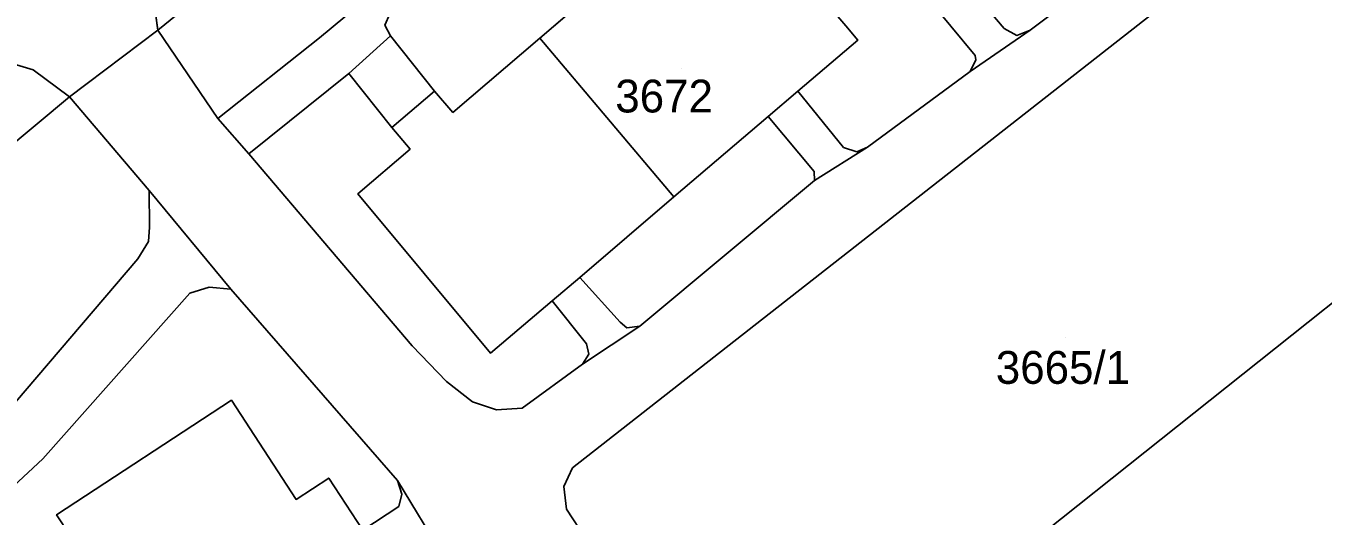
# Model space of a CAD drawing. Extents: x -262715 to -259381, y -1237238 to -1231182.
# Drawn here: x -261952.7 to -261873.7, y -1235639 to -1235609.2 of the extents above; entities that cross this region are included whole.
import ezdxf

# ---------------------------------------------------------------- set-up
doc = ezdxf.new("R2010")
doc.units = 0
for name, color, linetype in [('body_kn', 7, 'Continuous'), ('kladpar_druhypozemkov', 7, 'Continuous'), ('kladpar_hranice', 7, 'Continuous'), ('kladpar_parcelnecisla', 7, 'Continuous'), ('kladpar_plochy', 7, 'Continuous'), ('zappar_hrandruhpozemk', 7, 'Continuous')]:
    doc.layers.add(name, color=color, linetype=linetype)

msp = doc.modelspace()

# ---------------------------------------------------------------- linework, layer by layer
at = {"layer": 'body_kn'}
for p, q in [((-261944.62, -1235609.41), (-261944.62, -1235609.41)), ((-261944.62, -1235609.41), (-261944.62, -1235609.41)), ((-261930.46, -1235609.76), (-261930.46, -1235609.76)), ((-261893.07, -1235609.32), (-261893.07, -1235609.32)), ((-261892.3, -1235609.73), (-261892.3, -1235609.73)), ((-261891.49, -1235609.41), (-261891.49, -1235609.41)), ((-261891.49, -1235609.41), (-261891.49, -1235609.41)), ((-261934.77, -1235609.88), (-261934.77, -1235609.88)), ((-261921.36, -1235609.9), (-261921.36, -1235609.9)), ((-261921.36, -1235609.9), (-261921.36, -1235609.9)), ((-261901.99, -1235610.03), (-261901.99, -1235610.03)), ((-261894.84, -1235610.95), (-261894.84, -1235610.95)), ((-261894.8, -1235611.22), (-261894.8, -1235611.22)), ((-261952.22, -1235611.84), (-261952.22, -1235611.84)), ((-261932.98, -1235612.06), (-261932.98, -1235612.06)), ((-261895.15, -1235611.94), (-261895.15, -1235611.94)), ((-261950.01, -1235613.48), (-261950.01, -1235613.48)), ((-261927.77, -1235613.13), (-261927.77, -1235613.13)), ((-261927.77, -1235613.13), (-261927.77, -1235613.13)), ((-261905.64, -1235613.14), (-261905.64, -1235613.14)), ((-261926.65, -1235614.43), (-261926.65, -1235614.43)), ((-261940.96, -1235614.79), (-261940.96, -1235614.79)), ((-261907.45, -1235614.68), (-261907.45, -1235614.68)), ((-261907.45, -1235614.68), (-261907.45, -1235614.68)), ((-261930.38, -1235615.35), (-261930.38, -1235615.35)), ((-261930.38, -1235615.35), (-261930.38, -1235615.35)), ((-261929.26, -1235616.66), (-261929.26, -1235616.66)), ((-261902.86, -1235616.57), (-261902.86, -1235616.57)), ((-261902.05, -1235616.82), (-261902.05, -1235616.82)), ((-261901.41, -1235616.54), (-261901.41, -1235616.54)), ((-261901.41, -1235616.54), (-261901.41, -1235616.54)), ((-261939.09, -1235616.96), (-261939.09, -1235616.96)), ((-261904.65, -1235618.02), (-261904.65, -1235618.02)), ((-261945.16, -1235619.18), (-261945.16, -1235619.18)), ((-261945.16, -1235619.18), (-261945.16, -1235619.18)), ((-261904.62, -1235618.58), (-261904.62, -1235618.58)), ((-261932.45, -1235619.39), (-261932.45, -1235619.39)), ((-261913.19, -1235619.58), (-261913.19, -1235619.58)), ((-261945.13, -1235621.43), (-261945.13, -1235621.43)), ((-261945.19, -1235622.3), (-261945.19, -1235622.3)), ((-261945.84, -1235623.36), (-261945.84, -1235623.36)), ((-261918.93, -1235624.48), (-261918.93, -1235624.48)), ((-261942.68, -1235625.45), (-261942.68, -1235625.45)), ((-261941.5, -1235625.07), (-261941.5, -1235625.07)), ((-261940.17, -1235625.2), (-261940.17, -1235625.2)), ((-261920.61, -1235625.91), (-261920.61, -1235625.91)), ((-261920.61, -1235625.91), (-261920.61, -1235625.91)), ((-261916.47, -1235627.21), (-261916.47, -1235627.21)), ((-261916.06, -1235627.56), (-261916.06, -1235627.56)), ((-261915.26, -1235627.45), (-261915.26, -1235627.45)), ((-261915.26, -1235627.45), (-261915.26, -1235627.45)), ((-261929.14, -1235628.65), (-261929.14, -1235628.65)), ((-261918.51, -1235628.54), (-261918.51, -1235628.54)), ((-261924.36, -1235629.11), (-261924.36, -1235629.11)), ((-261918.37, -1235629.17), (-261918.37, -1235629.17)), ((-261918.76, -1235629.78), (-261918.76, -1235629.78)), ((-261927.05, -1235630.82), (-261927.05, -1235630.82)), ((-261940.14, -1235631.97), (-261940.14, -1235631.97)), ((-261940.14, -1235631.97), (-261940.14, -1235631.97)), ((-261925.45, -1235632.06), (-261925.45, -1235632.06)), ((-261924, -1235632.56), (-261924, -1235632.56)), ((-261922.43, -1235632.46), (-261922.43, -1235632.46)), ((-261951.63, -1235635.55), (-261951.63, -1235635.55)), ((-261919.37, -1235636.09), (-261919.37, -1235636.09)), ((-261934.21, -1235636.71), (-261934.21, -1235636.71)), ((-261930.02, -1235636.87), (-261930.02, -1235636.87)), ((-261930.02, -1235636.87), (-261930.02, -1235636.87)), ((-261919.9, -1235637.23), (-261919.9, -1235637.23)), ((-261936.2, -1235638.01), (-261936.2, -1235638.01)), ((-261929.77, -1235637.69), (-261929.77, -1235637.69)), ((-261950.79, -1235638.95), (-261950.79, -1235638.95)), ((-261929.94, -1235638.44), (-261929.94, -1235638.44)), ((-261919.73, -1235638.6), (-261919.73, -1235638.6))]:
    msp.add_line(p, q, dxfattribs=at)
at = {"layer": 'kladpar_druhypozemkov'}
for p, q in [((-261912.75, -1235611.73), (-261912.75, -1235611.73)), ((-261889.36, -1235628.12), (-261889.36, -1235628.12))]:
    msp.add_line(p, q, dxfattribs=at)
at = {"layer": 'kladpar_hranice'}
for points in [[(-261846.13, -1235482.73), (-261858.58, -1235505.25), (-261866.27, -1235518.41), (-261868.02, -1235522.25), (-261868.52, -1235525.08), (-261868.52, -1235528.61), (-261868.2, -1235531.36), (-261866.87, -1235534.93), (-261872.16, -1235542.06), (-261875.04, -1235540.58), (-261878.9, -1235540.24), (-261881.69, -1235540.95), (-261884.4, -1235542.27), (-261886.67, -1235544.07), (-261901.92, -1235560.42), (-261915.13, -1235573), (-261940.96, -1235597.37), (-261942.88, -1235599.43), (-261944.35, -1235601.85), (-261945.16, -1235605.52), (-261944.62, -1235609.41), (-261950.01, -1235613.48), (-261952.22, -1235611.84), (-261953.84, -1235611.35)], [(-261873.17, -1235544.4), (-261874.01, -1235544.25), (-261889.55, -1235561.11), (-261892.81, -1235564.51), (-261908.64, -1235579.75), (-261926.23, -1235594.49), (-261944.62, -1235609.41), (-261945.16, -1235605.52), (-261937.65, -1235599.71), (-261928.07, -1235592.06), (-261910.51, -1235577.27), (-261891.39, -1235558.61), (-261875.04, -1235540.58), (-261872.16, -1235542.06)], [(-261892.81, -1235564.51), (-261891.96, -1235564.42), (-261891.16, -1235564.74), (-261888.29, -1235569.39), (-261888.16, -1235569.99), (-261888.7, -1235570.92), (-261913.09, -1235591.16), (-261917.78, -1235595.76), (-261934.77, -1235609.88), (-261940.96, -1235614.79), (-261944.62, -1235609.41), (-261926.23, -1235594.49), (-261908.64, -1235579.75), (-261892.81, -1235564.51)], [(-261888.29, -1235569.39), (-261886.19, -1235573.47), (-261887.55, -1235572.9), (-261888.73, -1235572.92), (-261894.81, -1235578.24), (-261898.55, -1235581.07), (-261908.45, -1235589.32), (-261912, -1235592.28), (-261916.81, -1235597.09), (-261920.97, -1235600.5), (-261930.5, -1235608.41), (-261930.8, -1235609.1), (-261930.46, -1235609.76), (-261932.98, -1235612.06), (-261939.09, -1235616.96), (-261940.96, -1235614.79), (-261934.77, -1235609.88), (-261917.78, -1235595.76), (-261913.09, -1235591.16), (-261888.7, -1235570.92), (-261888.16, -1235569.99), (-261888.29, -1235569.39)], [(-261939.09, -1235616.96), (-261932.98, -1235612.06), (-261930.46, -1235609.76), (-261930.8, -1235609.1), (-261930.5, -1235608.41), (-261920.97, -1235600.5), (-261916.81, -1235597.09), (-261912, -1235592.28), (-261908.45, -1235589.32), (-261898.55, -1235581.07), (-261894.81, -1235578.24), (-261888.73, -1235572.92), (-261887.55, -1235572.9), (-261886.19, -1235573.47)], [(-261886.19, -1235573.47), (-261873.78, -1235595.82), (-261878.88, -1235599.86), (-261881.61, -1235601.96), (-261891.49, -1235609.41), (-261895.15, -1235611.94), (-261901.41, -1235616.54), (-261904.62, -1235618.58), (-261915.26, -1235627.45), (-261918.76, -1235629.78), (-261922.43, -1235632.46), (-261924, -1235632.56), (-261925.45, -1235632.06), (-261927.05, -1235630.82), (-261929.14, -1235628.65), (-261939.09, -1235616.96)], [(-261944.62, -1235609.41), (-261940.96, -1235614.79), (-261939.09, -1235616.96), (-261929.14, -1235628.65), (-261927.05, -1235630.82), (-261925.45, -1235632.06), (-261924, -1235632.56), (-261922.43, -1235632.46), (-261918.76, -1235629.78), (-261915.26, -1235627.45), (-261904.62, -1235618.58), (-261901.41, -1235616.54), (-261895.15, -1235611.94), (-261891.49, -1235609.41), (-261881.61, -1235601.96), (-261878.88, -1235599.86), (-261873.78, -1235595.82), (-261872.02, -1235598.97), (-261919.37, -1235636.09), (-261919.9, -1235637.23), (-261919.73, -1235638.6), (-261917.34, -1235642.26)], [(-261917.34, -1235642.26), (-261919.73, -1235638.6), (-261919.9, -1235637.23), (-261919.37, -1235636.09), (-261872.02, -1235598.97)], [(-261872.02, -1235598.97), (-261861.64, -1235617.6), (-261866.51, -1235620.8), (-261894.55, -1235643.13)], [(-261910.23, -1235600.38), (-261902.72, -1235609.15), (-261901.99, -1235610.03), (-261905.64, -1235613.14), (-261907.45, -1235614.68), (-261913.19, -1235619.58), (-261918.93, -1235624.48), (-261920.61, -1235625.91), (-261924.36, -1235629.11), (-261932.45, -1235619.39), (-261929.26, -1235616.66), (-261930.38, -1235615.35), (-261927.77, -1235613.13), (-261926.65, -1235614.43), (-261921.36, -1235609.9), (-261916.08, -1235605.38), (-261917.2, -1235604.07), (-261914.57, -1235601.82), (-261913.45, -1235603.13), (-261910.23, -1235600.38)], [(-261916.08, -1235605.38), (-261921.36, -1235609.9), (-261926.65, -1235614.43), (-261927.77, -1235613.13), (-261930.38, -1235615.35), (-261929.26, -1235616.66), (-261932.45, -1235619.39)], [(-261921.68, -1235650.63), (-261930.02, -1235636.87), (-261940.17, -1235625.2), (-261945.16, -1235619.18), (-261950.01, -1235613.48), (-261944.62, -1235609.41)], [(-261932.45, -1235619.39), (-261924.36, -1235629.11), (-261920.61, -1235625.91), (-261918.93, -1235624.48), (-261913.19, -1235619.58), (-261907.45, -1235614.68), (-261905.64, -1235613.14), (-261901.99, -1235610.03), (-261902.72, -1235609.15)], [(-261953.84, -1235611.35), (-261952.22, -1235611.84), (-261950.01, -1235613.48), (-261974.39, -1235633.83), (-261979.29, -1235637.92), (-261984.14, -1235641.96), (-261984.51, -1235637.99), (-261984.15, -1235635.96), (-261953.84, -1235611.35)], [(-261974.39, -1235633.83), (-261950.01, -1235613.48), (-261945.16, -1235619.18), (-261945.13, -1235621.43), (-261945.19, -1235622.3), (-261945.84, -1235623.36), (-261954.01, -1235632.93), (-261964.29, -1235643.76), (-261967.91, -1235645.92), (-261968.78, -1235644.58), (-261970.36, -1235642.21), (-261971.34, -1235640.71), (-261972.89, -1235638.4), (-261974.39, -1235633.83)], [(-261861.64, -1235617.6), (-261843.11, -1235650.16), (-261843.05, -1235651.12), (-261843.59, -1235651.64), (-261877.6, -1235672.99), (-261894.55, -1235643.13), (-261866.51, -1235620.8), (-261861.64, -1235617.6)], [(-261964.29, -1235643.76), (-261954.01, -1235632.93), (-261945.84, -1235623.36), (-261945.19, -1235622.3), (-261945.13, -1235621.43), (-261945.16, -1235619.18)], [(-261945.16, -1235619.18), (-261940.17, -1235625.2), (-261930.02, -1235636.87), (-261921.68, -1235650.63)], [(-261940.14, -1235631.97), (-261936.2, -1235638.01), (-261934.21, -1235636.71), (-261932.14, -1235639.88), (-261934.14, -1235641.18), (-261930.39, -1235646.92), (-261926.67, -1235652.62), (-261924.66, -1235651.31), (-261922.61, -1235654.49), (-261924.61, -1235655.79), (-261920.78, -1235661.65), (-261931.41, -1235668.58), (-261941.19, -1235653.98), (-261948.95, -1235641.76), (-261950.67, -1235639.13), (-261950.79, -1235638.95), (-261940.14, -1235631.97)], [(-261932.14, -1235639.88), (-261934.21, -1235636.71), (-261936.2, -1235638.01), (-261940.14, -1235631.97), (-261950.79, -1235638.95), (-261950.67, -1235639.13)]]:
    msp.add_lwpolyline(points, dxfattribs=at)
at = {"layer": 'kladpar_plochy'}
for p, q in [((-261881.61, -1235601.96), (-261891.49, -1235609.41)), ((-261945.16, -1235605.52), (-261944.62, -1235609.41)), ((-261916.08, -1235605.38), (-261921.36, -1235609.9)), ((-261944.62, -1235609.41), (-261950.01, -1235613.48)), ((-261932.98, -1235612.06), (-261930.46, -1235609.76)), ((-261930.46, -1235609.76), (-261930.8, -1235609.1)), ((-261901.99, -1235610.03), (-261902.72, -1235609.15)), ((-261891.49, -1235609.41), (-261895.15, -1235611.94)), ((-261921.36, -1235609.9), (-261926.65, -1235614.43)), ((-261905.64, -1235613.14), (-261901.99, -1235610.03)), ((-261952.22, -1235611.84), (-261953.84, -1235611.35)), ((-261950.01, -1235613.48), (-261952.22, -1235611.84)), ((-261939.09, -1235616.96), (-261932.98, -1235612.06)), ((-261895.15, -1235611.94), (-261901.41, -1235616.54)), ((-261927.77, -1235613.13), (-261930.38, -1235615.35)), ((-261926.65, -1235614.43), (-261927.77, -1235613.13)), ((-261907.45, -1235614.68), (-261905.64, -1235613.14)), ((-261913.19, -1235619.58), (-261907.45, -1235614.68)), ((-261930.38, -1235615.35), (-261929.26, -1235616.66)), ((-261929.26, -1235616.66), (-261932.45, -1235619.39)), ((-261901.41, -1235616.54), (-261904.62, -1235618.58)), ((-261929.14, -1235628.65), (-261939.09, -1235616.96)), ((-261904.62, -1235618.58), (-261915.26, -1235627.45)), ((-261932.45, -1235619.39), (-261924.36, -1235629.11)), ((-261918.93, -1235624.48), (-261913.19, -1235619.58)), ((-261920.61, -1235625.91), (-261918.93, -1235624.48)), ((-261924.36, -1235629.11), (-261920.61, -1235625.91)), ((-261915.26, -1235627.45), (-261918.76, -1235629.78)), ((-261927.05, -1235630.82), (-261929.14, -1235628.65)), ((-261918.76, -1235629.78), (-261922.43, -1235632.46)), ((-261925.45, -1235632.06), (-261927.05, -1235630.82)), ((-261924, -1235632.56), (-261925.45, -1235632.06)), ((-261922.43, -1235632.46), (-261924, -1235632.56))]:
    msp.add_line(p, q, dxfattribs=at)
for points in [[(-261873.17, -1235544.4), (-261874.01, -1235544.25), (-261889.55, -1235561.11), (-261892.81, -1235564.51), (-261908.64, -1235579.75), (-261926.23, -1235594.49), (-261944.62, -1235609.41), (-261945.16, -1235605.52), (-261937.65, -1235599.71), (-261928.07, -1235592.06), (-261910.51, -1235577.27), (-261891.39, -1235558.61), (-261875.04, -1235540.58), (-261872.16, -1235542.06)], [(-261917.34, -1235642.26), (-261919.73, -1235638.6), (-261919.9, -1235637.23), (-261919.37, -1235636.09), (-261872.02, -1235598.97), (-261861.64, -1235617.6), (-261866.51, -1235620.8), (-261894.55, -1235643.13)], [(-261872.02, -1235598.97), (-261919.37, -1235636.09), (-261919.9, -1235637.23), (-261919.73, -1235638.6), (-261917.34, -1235642.26)], [(-261921.68, -1235650.63), (-261930.02, -1235636.87), (-261940.17, -1235625.2), (-261945.16, -1235619.18), (-261950.01, -1235613.48), (-261944.62, -1235609.41), (-261940.96, -1235614.79), (-261939.09, -1235616.96), (-261929.14, -1235628.65), (-261927.05, -1235630.82), (-261925.45, -1235632.06), (-261924, -1235632.56), (-261922.43, -1235632.46), (-261918.76, -1235629.78), (-261915.26, -1235627.45), (-261904.62, -1235618.58), (-261901.41, -1235616.54), (-261895.15, -1235611.94), (-261891.49, -1235609.41), (-261881.61, -1235601.96)], [(-261964.29, -1235643.76), (-261954.01, -1235632.93), (-261945.84, -1235623.36), (-261945.19, -1235622.3), (-261945.13, -1235621.43), (-261945.16, -1235619.18), (-261940.17, -1235625.2), (-261930.02, -1235636.87), (-261921.68, -1235650.63)], [(-261932.14, -1235639.88), (-261934.21, -1235636.71), (-261936.2, -1235638.01), (-261940.14, -1235631.97), (-261950.79, -1235638.95), (-261950.67, -1235639.13)]]:
    msp.add_lwpolyline(points, dxfattribs=at)
for points in [[(-261892.81, -1235564.51), (-261891.96, -1235564.42), (-261891.16, -1235564.74), (-261888.29, -1235569.39), (-261888.16, -1235569.99), (-261888.7, -1235570.92), (-261913.09, -1235591.16), (-261917.78, -1235595.76), (-261934.77, -1235609.88), (-261940.96, -1235614.79), (-261944.62, -1235609.41), (-261926.23, -1235594.49), (-261908.64, -1235579.75)], [(-261888.29, -1235569.39), (-261886.19, -1235573.47), (-261887.55, -1235572.9), (-261888.73, -1235572.92), (-261894.81, -1235578.24), (-261898.55, -1235581.07), (-261908.45, -1235589.32), (-261912, -1235592.28), (-261916.81, -1235597.09), (-261920.97, -1235600.5), (-261930.5, -1235608.41), (-261930.8, -1235609.1), (-261930.46, -1235609.76), (-261932.98, -1235612.06), (-261939.09, -1235616.96), (-261940.96, -1235614.79), (-261934.77, -1235609.88), (-261917.78, -1235595.76), (-261913.09, -1235591.16), (-261888.7, -1235570.92), (-261888.16, -1235569.99)], [(-261910.23, -1235600.38), (-261902.72, -1235609.15), (-261901.99, -1235610.03), (-261905.64, -1235613.14), (-261907.45, -1235614.68), (-261913.19, -1235619.58), (-261918.93, -1235624.48), (-261920.61, -1235625.91), (-261924.36, -1235629.11), (-261932.45, -1235619.39), (-261929.26, -1235616.66), (-261930.38, -1235615.35), (-261927.77, -1235613.13), (-261926.65, -1235614.43), (-261921.36, -1235609.9), (-261916.08, -1235605.38), (-261917.2, -1235604.07), (-261914.57, -1235601.82), (-261913.45, -1235603.13)], [(-261953.84, -1235611.35), (-261952.22, -1235611.84), (-261950.01, -1235613.48), (-261974.39, -1235633.83), (-261979.29, -1235637.92), (-261984.14, -1235641.96), (-261984.51, -1235637.99), (-261984.15, -1235635.96)], [(-261974.39, -1235633.83), (-261950.01, -1235613.48), (-261945.16, -1235619.18), (-261945.13, -1235621.43), (-261945.19, -1235622.3), (-261945.84, -1235623.36), (-261954.01, -1235632.93), (-261964.29, -1235643.76), (-261967.91, -1235645.92), (-261968.78, -1235644.58), (-261970.36, -1235642.21), (-261971.34, -1235640.71), (-261972.89, -1235638.4)], [(-261861.64, -1235617.6), (-261843.11, -1235650.16), (-261843.05, -1235651.12), (-261843.59, -1235651.64), (-261877.6, -1235672.99), (-261894.55, -1235643.13), (-261866.51, -1235620.8)], [(-261940.14, -1235631.97), (-261936.2, -1235638.01), (-261934.21, -1235636.71), (-261932.14, -1235639.88), (-261934.14, -1235641.18), (-261930.39, -1235646.92), (-261926.67, -1235652.62), (-261924.66, -1235651.31), (-261922.61, -1235654.49), (-261924.61, -1235655.79), (-261920.78, -1235661.65), (-261931.41, -1235668.58), (-261941.19, -1235653.98), (-261948.95, -1235641.76), (-261950.67, -1235639.13), (-261950.79, -1235638.95)]]:
    msp.add_lwpolyline(points, close=True, dxfattribs=at)
at = {"layer": 'zappar_hrandruhpozemk'}
for p, q in [((-261893.07, -1235609.32), (-261897.14, -1235604.49)), ((-261898.94, -1235606), (-261894.84, -1235610.95)), ((-261927.77, -1235613.13), (-261930.46, -1235609.76)), ((-261921.36, -1235609.9), (-261913.19, -1235619.58)), ((-261930.38, -1235615.35), (-261932.98, -1235612.06)), ((-261902.86, -1235616.57), (-261905.64, -1235613.14)), ((-261907.45, -1235614.68), (-261904.65, -1235618.02)), ((-261904.65, -1235618.02), (-261904.62, -1235618.58)), ((-261916.47, -1235627.21), (-261918.93, -1235624.48)), ((-261951.63, -1235635.55), (-261942.68, -1235625.45)), ((-261920.61, -1235625.91), (-261918.51, -1235628.54)), ((-261929.94, -1235638.44), (-261932.14, -1235639.88))]:
    msp.add_line(p, q, dxfattribs=at)
for points in [[(-261891.49, -1235609.41), (-261892.3, -1235609.73), (-261893.07, -1235609.32)], [(-261894.84, -1235610.95), (-261894.8, -1235611.22), (-261895.15, -1235611.94)], [(-261901.41, -1235616.54), (-261902.05, -1235616.82), (-261902.86, -1235616.57)], [(-261942.68, -1235625.45), (-261941.5, -1235625.07), (-261940.17, -1235625.2)], [(-261915.26, -1235627.45), (-261916.06, -1235627.56), (-261916.47, -1235627.21)], [(-261918.51, -1235628.54), (-261918.37, -1235629.17), (-261918.76, -1235629.78)], [(-261957.05, -1235643.28), (-261958.19, -1235641.64), (-261951.63, -1235635.55)], [(-261930.02, -1235636.87), (-261929.77, -1235637.69), (-261929.94, -1235638.44)]]:
    msp.add_lwpolyline(points, dxfattribs=at)

# ---------------------------------------------------------------- texts
at = {"layer": 'kladpar_parcelnecisla'}
for s, p in [('3672', (-261916.762, -1235614.43)), ('3665/1', (-261893.588, -1235630.97))]:
    msp.add_text(s, height=2, dxfattribs=at).set_placement(p)

doc.saveas('drawing.dxf')
